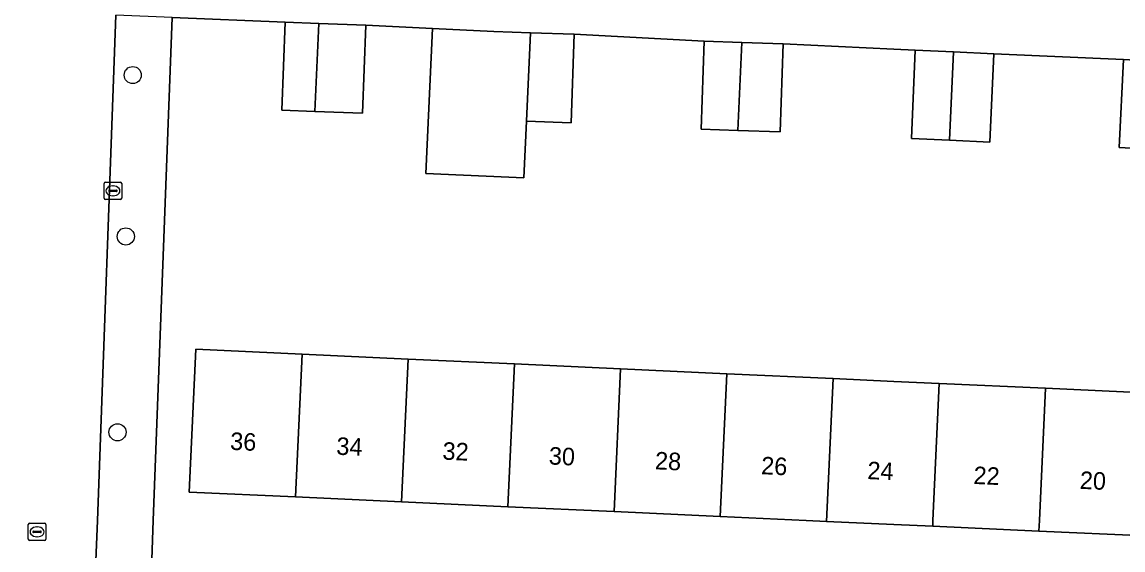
# Model space of a CAD drawing. Extents: x 161354 to 162026, y 386504 to 387460.
# Drawn here: x 161450.3 to 161513.1, y 386748.3 to 386778.4 of the extents above; entities that cross this region are included whole.
import ezdxf

# ---------------------------------------------------------------- set-up
doc = ezdxf.new("R2010")
doc.units = 0
for name, color, linetype in [('IMGEO_Boom', 7, 'Continuous'), ('IMGEO_Erf', 7, 'Continuous'), ('IMGEO_Kolk', 7, 'Continuous'), ('IMGEO_Pand', 7, 'Continuous'), ('IMGEO_Pand_nummerreeks', 7, 'Continuous'), ('IMGEO_Rijbaan_lokaal_open', 7, 'Continuous'), ('IMGEO_Rioolput', 7, 'Continuous'), ('IMGEO_Voetpad_open', 7, 'Continuous')]:
    doc.layers.add(name, color=color, linetype=linetype)

msp = doc.modelspace()

# ---------------------------------------------------------------- linework, layer by layer
at = {"layer": 'IMGEO_Boom'}
for centre in [(161456.613, 386775.413), (161456.217, 386766.206), (161455.746, 386755.031)]:
    msp.add_circle(centre, 0.489, dxfattribs=at)
at = {"layer": 'IMGEO_Erf'}
for points in [[(161515.182, 386771.152), (161512.83, 386771.276), (161513.094, 386776.299), (161505.693, 386776.634), (161505.476, 386771.594), (161503.168, 386771.694), (161501.001, 386771.787), (161501.218, 386776.826), (161500, 386776.886), (161493.687, 386777.198), (161493.521, 386772.174), (161491.109, 386772.254), (161489.017, 386772.324), (161489.183, 386777.348), (161481.772, 386777.742), (161481.605, 386772.691), (161479.048, 386772.775), (161478.9, 386769.542), (161473.311, 386769.799), (161473.691, 386778.071), (161469.896, 386778.264), (161469.711, 386773.236), (161466.99, 386773.336), (161465.107, 386773.406), (161465.292, 386778.434), (161458.855, 386778.7), (161457.78, 386750), (161457.697, 386747.778)], [(161514.318, 386749.112), (161508.264, 386749.39), (161502.21, 386749.668), (161500, 386749.77), (161496.156, 386749.947), (161494.998, 386750), (161490.102, 386750.225), (161484.048, 386750.504), (161477.994, 386750.782), (161471.94, 386751.06), (161465.886, 386751.339), (161459.832, 386751.617), (161460.206, 386759.765), (161466.261, 386759.487), (161472.315, 386759.208), (161478.368, 386758.93), (161484.423, 386758.652), (161490.476, 386758.374), (161496.531, 386758.095), (161500, 386757.936), (161502.585, 386757.817), (161508.639, 386757.539), (161514.692, 386757.261)]]:
    msp.add_lwpolyline(points, dxfattribs=at)
at = {"layer": 'IMGEO_Kolk'}
for p, q in [((161454.983, 386768.382), (161454.983, 386769.234)), ((161455.058, 386769.308), (161455.91, 386769.308)), ((161455.285, 386768.851), (161455.683, 386768.851)), ((161455.471, 386769.088), (161455.496, 386769.088)), ((161455.984, 386769.234), (161455.984, 386768.382)), ((161455.91, 386768.308), (161455.058, 386768.308)), ((161455.242, 386768.802), (161455.242, 386768.814)), ((161455.68, 386768.765), (161455.282, 386768.765)), ((161455.494, 386768.528), (161455.469, 386768.528)), ((161455.726, 386768.814), (161455.726, 386768.802))]:
    msp.add_line(p, q, dxfattribs=at)
for points in [[(161454.983, 386768.382), (161454.983, 386769.234)], [(161455.058, 386769.308), (161455.91, 386769.308)], [(161455.984, 386769.234), (161455.984, 386768.382)], [(161455.91, 386768.308), (161455.058, 386768.308)]]:
    msp.add_lwpolyline(points, dxfattribs=at)
for centre, radius, start, end in [((161455.06, 386769.232), 0.0765, 91.55205, 178.44795), ((161455.06, 386769.232), 0.0765, 91.55205, 178.44795), ((161455.282, 386768.811), 0.0403, 85.87752, 175.75265), ((161455.687, 386768.813), 0.0386, 1.73085, 96.63898), ((161455.908, 386769.232), 0.0765, 1.55205, 88.44795), ((161455.908, 386769.232), 0.0765, 1.55205, 88.44795), ((161455.06, 386768.384), 0.0765, 181.55205, 268.44795), ((161455.06, 386768.384), 0.0765, 181.55205, 268.44795), ((161455.279, 386768.801), 0.0366, 178.93798, 274.71019), ((161455.683, 386768.808), 0.043, 264.86636, 352.45326), ((161455.908, 386768.384), 0.0765, 271.55205, 358.44795), ((161455.908, 386768.384), 0.0765, 271.55205, 358.44795)]:
    msp.add_arc(centre, radius, start, end, dxfattribs=at)
for centre, major_axis, ratio, start_param, end_param in [((161455.47, 386768.808), (-0.387, 0.002), 0.722429, 4.712389, 7.853982), ((161455.495, 386768.808), (-0.39, 0.002), 0.717154, 1.570796, 4.712389)]:
    msp.add_ellipse(centre, major_axis=major_axis, ratio=ratio, start_param=start_param, end_param=end_param, dxfattribs=at)
at = {"layer": 'IMGEO_Pand'}
for points in [[(161467.221, 386778.363), (161465.292, 386778.434), (161465.107, 386773.406), (161466.99, 386773.336)], [(161466.99, 386773.336), (161469.711, 386773.236), (161469.896, 386778.264), (161467.221, 386778.363)], [(161479.28, 386777.824), (161477.198, 386777.893), (161473.691, 386778.071), (161473.311, 386769.799), (161478.9, 386769.542), (161479.048, 386772.775)], [(161479.048, 386772.775), (161481.605, 386772.691), (161481.772, 386777.742), (161479.28, 386777.824)], [(161491.34, 386777.276), (161489.183, 386777.348), (161489.017, 386772.324), (161491.109, 386772.254)], [(161491.109, 386772.254), (161493.521, 386772.174), (161493.687, 386777.198), (161491.34, 386777.276)], [(161503.399, 386776.732), (161501.218, 386776.826), (161501.001, 386771.787), (161503.168, 386771.694)], [(161503.168, 386771.694), (161505.476, 386771.594), (161505.693, 386776.634), (161503.399, 386776.732)], [(161512.83, 386771.276), (161515.182, 386771.152), (161515.447, 386776.175), (161513.094, 386776.299)], [(161466.261, 386759.487), (161460.206, 386759.765), (161459.832, 386751.617), (161465.886, 386751.339)], [(161472.315, 386759.208), (161466.261, 386759.487), (161465.886, 386751.339), (161471.94, 386751.06)], [(161478.368, 386758.93), (161472.315, 386759.208), (161471.94, 386751.06), (161477.994, 386750.782)], [(161477.994, 386750.782), (161484.048, 386750.504), (161484.423, 386758.652), (161478.368, 386758.93)], [(161490.476, 386758.374), (161484.423, 386758.652), (161484.048, 386750.504), (161490.102, 386750.225)], [(161496.531, 386758.095), (161490.476, 386758.374), (161490.102, 386750.225), (161494.998, 386750), (161496.156, 386749.947)], [(161502.585, 386757.817), (161500, 386757.936), (161496.531, 386758.095), (161496.156, 386749.947), (161500, 386749.77), (161502.21, 386749.668), (161502.225, 386750)], [(161502.225, 386750), (161502.21, 386749.668), (161508.264, 386749.39), (161508.292, 386750), (161508.639, 386757.539), (161502.585, 386757.817)], [(161514.359, 386750), (161514.692, 386757.261), (161508.639, 386757.539), (161508.292, 386750), (161508.264, 386749.39), (161514.318, 386749.112)]]:
    msp.add_lwpolyline(points, close=True, dxfattribs=at)
at = {"layer": 'IMGEO_Rijbaan_lokaal_open'}
for points in [[(161450.094, 386812.939), (161449.685, 386804.169), (161449.505, 386798.966), (161449.271, 386792.965), (161449.164, 386789.722), (161448.49, 386772.488), (161448.343, 386768.709), (161447.891, 386757.154), (161447.745, 386752.965), (161447.642, 386750), (161447.533, 386746.883), (161447.104, 386740.028), (161445.57, 386702.409), (161444.737, 386682.723), (161451.804, 386682.432), (161452.536, 386699.819), (161454.613, 386749.99), (161455.644, 386778.834)], [(161458.855, 386778.7), (161465.292, 386778.434), (161467.221, 386778.363), (161469.896, 386778.264), (161473.691, 386778.071), (161477.198, 386777.893), (161479.28, 386777.824), (161481.772, 386777.742), (161489.183, 386777.348), (161491.34, 386777.276), (161493.687, 386777.198), (161500, 386776.886), (161501.218, 386776.826), (161503.399, 386776.732), (161505.693, 386776.634), (161513.094, 386776.299), (161515.447, 386776.175), (161520.351, 386775.954), (161522.596, 386775.856), (161522.82, 386781.869)]]:
    msp.add_lwpolyline(points, dxfattribs=at)
at = {"layer": 'IMGEO_Rioolput'}
for p, q in [((161450.659, 386748.922), (161450.659, 386749.774)), ((161450.734, 386749.848), (161451.586, 386749.848)), ((161451.147, 386749.628), (161451.172, 386749.628)), ((161451.66, 386749.774), (161451.66, 386748.922)), ((161451.586, 386748.848), (161450.734, 386748.848)), ((161450.918, 386749.342), (161450.918, 386749.354)), ((161451.356, 386749.305), (161450.958, 386749.305)), ((161450.961, 386749.391), (161451.359, 386749.391)), ((161451.17, 386749.068), (161451.145, 386749.068)), ((161451.402, 386749.354), (161451.402, 386749.342))]:
    msp.add_line(p, q, dxfattribs=at)
for points in [[(161450.659, 386748.922), (161450.659, 386749.774)], [(161450.734, 386749.848), (161451.586, 386749.848)], [(161451.66, 386749.774), (161451.66, 386748.922)], [(161451.586, 386748.848), (161450.734, 386748.848)]]:
    msp.add_lwpolyline(points, dxfattribs=at)
for centre, radius, start, end in [((161450.736, 386749.772), 0.0765, 91.55205, 178.44795), ((161450.736, 386749.772), 0.0765, 91.55205, 178.44795), ((161451.584, 386749.772), 0.0765, 1.55205, 88.44795), ((161451.584, 386749.772), 0.0765, 1.55205, 88.44795), ((161450.736, 386748.924), 0.0765, 181.55205, 268.44795), ((161450.736, 386748.924), 0.0765, 181.55205, 268.44795), ((161450.958, 386749.351), 0.0403, 85.87752, 175.75265), ((161450.955, 386749.341), 0.0366, 178.93798, 274.71019), ((161451.359, 386749.348), 0.043, 264.86636, 352.45326), ((161451.363, 386749.353), 0.0386, 1.73085, 96.63898), ((161451.584, 386748.924), 0.0765, 271.55205, 358.44795), ((161451.584, 386748.924), 0.0765, 271.55205, 358.44795)]:
    msp.add_arc(centre, radius, start, end, dxfattribs=at)
for centre, major_axis, ratio, start_param, end_param in [((161451.146, 386749.348), (-0.387, 0.002), 0.722429, 4.712389, 7.853982), ((161451.171, 386749.348), (-0.39, 0.002), 0.717154, 1.570796, 4.712389)]:
    msp.add_ellipse(centre, major_axis=major_axis, ratio=ratio, start_param=start_param, end_param=end_param, dxfattribs=at)
at = {"layer": 'IMGEO_Voetpad_open'}
msp.add_lwpolyline([(161458.855, 386778.7), (161455.644, 386778.834), (161454.613, 386749.99), (161452.536, 386699.819), (161451.804, 386682.432), (161451.714, 386679.618), (161451.129, 386665.294), (161451.22, 386664.508), (161451.35, 386663.98), (161451.489, 386663.455), (161451.675, 386662.944), (161451.906, 386662.451), (161452.18, 386661.982), (161452.495, 386661.538), (161452.848, 386661.125), (161453.117, 386664.619), (161454.094, 386687.984), (161455.069, 386710.767), (161455.15, 386712.665), (161456.502, 386744.245), (161457.628, 386744.231), (161457.697, 386747.778), (161457.78, 386750)], close=True, dxfattribs=at)

# ---------------------------------------------------------------- texts
at = {"layer": 'IMGEO_Pand_nummerreeks'}
for s, p in [('36', (161462.149, 386754.033)), ('34', (161468.202, 386753.754)), ('32', (161474.252, 386753.476)), ('30', (161480.312, 386753.198)), ('28', (161486.365, 386752.92)), ('26', (161492.415, 386752.641)), ('24', (161498.469, 386752.363)), ('22', (161504.519, 386752.085)), ('20', (161510.578, 386751.806))]:
    msp.add_text(s, height=1, rotation=357.36768, dxfattribs=at).set_placement(p)

doc.saveas('drawing.dxf')
